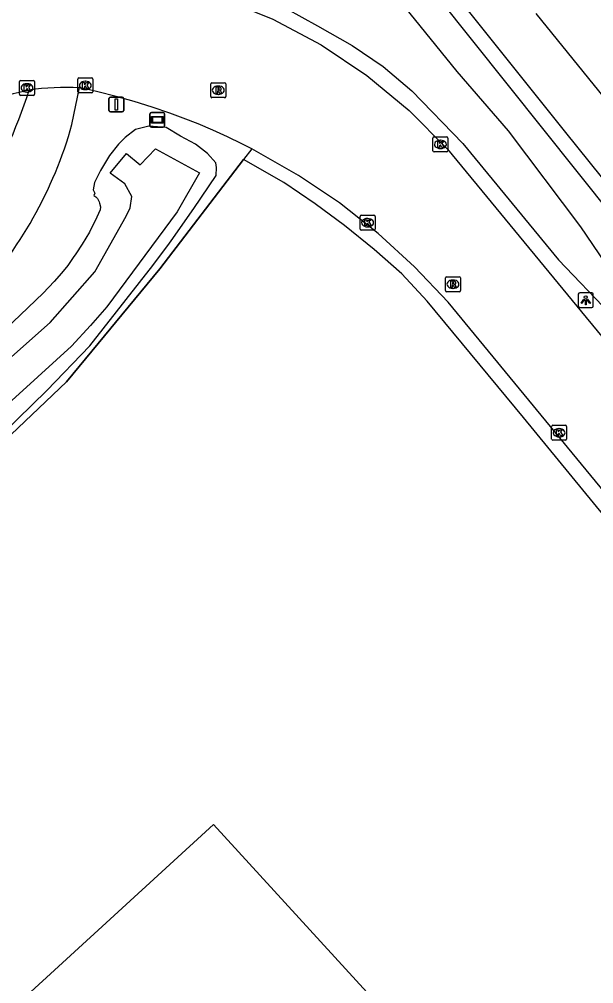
# Model space of a CAD drawing. Extents: x 156141 to 158132, y 385651 to 388399.
# Drawn here: x 156837.9 to 156876.5, y 388098.6 to 388163.4 of the extents above; entities that cross this region are included whole.
import ezdxf

# ---------------------------------------------------------------- set-up
doc = ezdxf.new("R2010")
doc.units = 0
for name, color, linetype in [('IMGEO_Berm_groen', 7, 'Continuous'), ('IMGEO_Fietspad_gesloten', 7, 'Continuous'), ('IMGEO_Grasland_overig', 7, 'Continuous'), ('IMGEO_Hek', 7, 'Continuous'), ('IMGEO_Kolk', 7, 'Continuous'), ('IMGEO_Lichtpunt', 7, 'Continuous'), ('IMGEO_Muur', 7, 'Continuous'), ('IMGEO_Pand_vergunning_verleend', 7, 'Continuous'), ('IMGEO_Rijbaan_lokaal_gesloten', 7, 'Continuous'), ('IMGEO_Rioolput', 7, 'Continuous'), ('IMGEO_Verkeersbordpaal', 7, 'Continuous'), ('IMGEO_Verklikker', 7, 'Continuous'), ('IMGEO_Waterloop', 7, 'Continuous')]:
    doc.layers.add(name, color=color, linetype=linetype)

msp = doc.modelspace()

# ---------------------------------------------------------------- linework, layer by layer
at = {"layer": 'IMGEO_Berm_groen'}
for points in [[(156849.108, 388167.321), (156855.861, 388164.088), (156857.972, 388162.941), (156860.292, 388161.62), (156862.365, 388160.198), (156864.297, 388158.576), (156867.719, 388155.024), (156874.149, 388147.217), (156877.627, 388143.591), (156909.66, 388104.742), (156909.157, 388104.32), (156909.257, 388104.2)], [(156836.84, 388135.569), (156839.778, 388138.442), (156842.685, 388141.457), (156846.916, 388146.843), (156848.017, 388148.343), (156848.135, 388148.507), (156849.667, 388150.676), (156851.155, 388152.875), (156851.178, 388153.418), (156851.131, 388153.736), (156850.576, 388154.356), (156849.781, 388154.995), (156848.769, 388155.518), (156847.791, 388156.098), (156846.635, 388156.185), (156845.742, 388155.981), (156845.056, 388155.423), (156844.608, 388154.979), (156844.003, 388154.217), (156843.397, 388153.224), (156842.997, 388152.411), (156842.889, 388151.916), (156843.016, 388151.689), (156842.952, 388151.549), (156843.069, 388151.455), (156843.192, 388151.331), (156843.296, 388151.109), (156843.328, 388151.017), (156843.38, 388150.782), (156843.379, 388150.587), (156843.156, 388150.092), (156842.657, 388149.089), (156842.159, 388148.268), (156841.74, 388147.632), (156841.557, 388147.383), (156841.19, 388146.836), (156840.771, 388146.329), (156840.287, 388145.769), (156839.534, 388144.974), (156831.91, 388137.714)], [(156853.546, 388154.675), (156852.993, 388153.952)], [(156852.993, 388153.952), (156847.385, 388146.612), (156841.097, 388139.037), (156803.826, 388103.584)], [(156902.797, 388099.145), (156900.528, 388101.76), (156895.759, 388107.57), (156890.943, 388113.435), (156881.319, 388125.025), (156878.144, 388128.906), (156871.807, 388136.64), (156865.341, 388144.452), (156863.635, 388146.284), (156861.765, 388147.921), (156859.773, 388149.528), (156857.807, 388150.983), (156855.705, 388152.406), (156852.993, 388153.952)]]:
    msp.add_lwpolyline(points, dxfattribs=at)
at = {"layer": 'IMGEO_Fietspad_gesloten'}
msp.add_lwpolyline([(156841.475, 388156.312), (156841.97, 388158.779)], dxfattribs=at)
for centre, radius, start, end in [((156805.875, 388169.026), 34.34, 314.59267, 342.35135), ((156814.02, 388164.018), 28.516, 316.93193, 344.32252)]:
    msp.add_arc(centre, radius, start, end, dxfattribs=at)
at = {"layer": 'IMGEO_Grasland_overig'}
msp.add_lwpolyline([(156872.623, 388163.768), (156903.223, 388126.013), (156905.134, 388122.763), (156907.355, 388120.253), (156909.534, 388118.628), (156911.364, 388116.632), (156913.094, 388113.834), (156912.841, 388111.384), (156911.386, 388110.061), (156908.976, 388110.131), (156906.649, 388111.098), (156903.434, 388115.42), (156896.709, 388123.236), (156879.009, 388144.491), (156875.657, 388149.436), (156870.799, 388155.872), (156867.342, 388159.865), (156862.767, 388165.559)], dxfattribs=at)
at = {"layer": 'IMGEO_Hek'}
for points in [[(156847.385, 388146.612), (156852.993, 388153.952)], [(156803.806, 388103.565), (156803.826, 388103.584), (156841.097, 388139.037), (156847.385, 388146.612)]]:
    msp.add_lwpolyline(points, dxfattribs=at)
at = {"layer": 'IMGEO_Kolk'}
for p, q in [((156837.953, 388158.337), (156837.953, 388159.189)), ((156838.028, 388159.263), (156838.88, 388159.263)), ((156838.441, 388159.043), (156838.466, 388159.043)), ((156838.954, 388159.189), (156838.954, 388158.337)), ((156841.872, 388158.502), (156841.872, 388159.354)), ((156841.947, 388159.428), (156842.799, 388159.428)), ((156842.36, 388159.208), (156842.385, 388159.208)), ((156842.873, 388159.354), (156842.873, 388158.502)), ((156838.464, 388158.483), (156838.439, 388158.483)), ((156842.799, 388158.428), (156841.947, 388158.428)), ((156842.383, 388158.648), (156842.358, 388158.648)), ((156838.88, 388158.263), (156838.028, 388158.263)), ((156865.722, 388154.546), (156865.722, 388155.398)), ((156865.797, 388155.472), (156866.649, 388155.472)), ((156866.21, 388155.252), (156866.235, 388155.252)), ((156866.723, 388155.398), (156866.723, 388154.546)), ((156866.649, 388154.472), (156865.797, 388154.472)), ((156866.233, 388154.692), (156866.208, 388154.692)), ((156860.831, 388149.289), (156860.831, 388150.141)), ((156860.906, 388150.215), (156861.758, 388150.215)), ((156861.319, 388149.995), (156861.344, 388149.995)), ((156861.832, 388150.141), (156861.832, 388149.289)), ((156861.342, 388149.435), (156861.317, 388149.435)), ((156861.758, 388149.215), (156860.906, 388149.215)), ((156873.693, 388135.188), (156873.693, 388136.04)), ((156873.768, 388136.114), (156874.62, 388136.114)), ((156874.181, 388135.894), (156874.206, 388135.894)), ((156874.694, 388136.04), (156874.694, 388135.188)), ((156874.62, 388135.114), (156873.768, 388135.114)), ((156874.204, 388135.334), (156874.179, 388135.334))]:
    msp.add_line(p, q, dxfattribs=at)
for points in [[(156837.953, 388158.337), (156837.953, 388159.189)], [(156838.028, 388159.263), (156838.88, 388159.263)], [(156838.274, 388158.963), (156838.397, 388158.963), (156838.397, 388158.812), (156838.527, 388158.963), (156838.691, 388158.963), (156838.545, 388158.812), (156838.698, 388158.563), (156838.546, 388158.563), (156838.461, 388158.727), (156838.397, 388158.66), (156838.397, 388158.563), (156838.274, 388158.563), (156838.274, 388158.963)], [(156838.954, 388159.189), (156838.954, 388158.337)], [(156841.872, 388158.502), (156841.872, 388159.354)], [(156841.947, 388159.428), (156842.799, 388159.428)], [(156842.193, 388159.128), (156842.316, 388159.128), (156842.316, 388158.977), (156842.446, 388159.128), (156842.61, 388159.128), (156842.464, 388158.977), (156842.617, 388158.728), (156842.465, 388158.728), (156842.38, 388158.892), (156842.316, 388158.825), (156842.316, 388158.728), (156842.193, 388158.728), (156842.193, 388159.128)], [(156842.873, 388159.354), (156842.873, 388158.502)], [(156842.799, 388158.428), (156841.947, 388158.428)], [(156838.88, 388158.263), (156838.028, 388158.263)], [(156865.722, 388154.546), (156865.722, 388155.398)], [(156865.797, 388155.472), (156866.649, 388155.472)], [(156866.043, 388155.172), (156866.166, 388155.172), (156866.166, 388155.021), (156866.296, 388155.172), (156866.46, 388155.172), (156866.314, 388155.021), (156866.467, 388154.772), (156866.315, 388154.772), (156866.23, 388154.936), (156866.166, 388154.869), (156866.166, 388154.772), (156866.043, 388154.772), (156866.043, 388155.172)], [(156866.723, 388155.398), (156866.723, 388154.546)], [(156866.649, 388154.472), (156865.797, 388154.472)], [(156860.831, 388149.289), (156860.831, 388150.141)], [(156860.906, 388150.215), (156861.758, 388150.215)], [(156861.152, 388149.915), (156861.275, 388149.915), (156861.275, 388149.764), (156861.405, 388149.915), (156861.569, 388149.915), (156861.423, 388149.764), (156861.576, 388149.515), (156861.424, 388149.515), (156861.339, 388149.679), (156861.275, 388149.612), (156861.275, 388149.515), (156861.152, 388149.515), (156861.152, 388149.915)], [(156861.832, 388150.141), (156861.832, 388149.289)], [(156861.758, 388149.215), (156860.906, 388149.215)], [(156873.693, 388135.188), (156873.693, 388136.04)], [(156873.768, 388136.114), (156874.62, 388136.114)], [(156874.014, 388135.814), (156874.137, 388135.814), (156874.137, 388135.663), (156874.267, 388135.814), (156874.431, 388135.814), (156874.285, 388135.663), (156874.438, 388135.414), (156874.286, 388135.414), (156874.201, 388135.578), (156874.137, 388135.511), (156874.137, 388135.414), (156874.014, 388135.414), (156874.014, 388135.814)], [(156874.694, 388136.04), (156874.694, 388135.188)], [(156874.62, 388135.114), (156873.768, 388135.114)]]:
    msp.add_lwpolyline(points, dxfattribs=at)
for centre, start, end in [((156838.03, 388159.187), 91.55205, 178.44795), ((156838.03, 388159.187), 91.55205, 178.44795), ((156838.878, 388159.187), 1.55205, 88.44795), ((156838.878, 388159.187), 1.55205, 88.44795), ((156841.949, 388159.352), 91.55205, 178.44795), ((156841.949, 388159.352), 91.55205, 178.44795), ((156842.797, 388159.352), 1.55205, 88.44795), ((156842.797, 388159.352), 1.55205, 88.44795), ((156838.03, 388158.339), 181.55205, 268.44795), ((156838.03, 388158.339), 181.55205, 268.44795), ((156838.878, 388158.339), 271.55205, 358.44795), ((156838.878, 388158.339), 271.55205, 358.44795), ((156841.949, 388158.504), 181.55205, 268.44795), ((156841.949, 388158.504), 181.55205, 268.44795), ((156842.797, 388158.504), 271.55205, 358.44795), ((156842.797, 388158.504), 271.55205, 358.44795), ((156865.799, 388155.396), 91.55205, 178.44795), ((156865.799, 388155.396), 91.55205, 178.44795), ((156866.647, 388155.396), 1.55205, 88.44795), ((156866.647, 388155.396), 1.55205, 88.44795), ((156865.799, 388154.548), 181.55205, 268.44795), ((156865.799, 388154.548), 181.55205, 268.44795), ((156866.647, 388154.548), 271.55205, 358.44795), ((156866.647, 388154.548), 271.55205, 358.44795), ((156860.908, 388150.139), 91.55205, 178.44795), ((156860.908, 388150.139), 91.55205, 178.44795), ((156861.756, 388150.139), 1.55205, 88.44795), ((156861.756, 388150.139), 1.55205, 88.44795), ((156860.908, 388149.291), 181.55205, 268.44795), ((156860.908, 388149.291), 181.55205, 268.44795), ((156861.756, 388149.291), 271.55205, 358.44795), ((156861.756, 388149.291), 271.55205, 358.44795), ((156873.77, 388136.038), 91.55205, 178.44795), ((156873.77, 388136.038), 91.55205, 178.44795), ((156874.618, 388136.038), 1.55205, 88.44795), ((156874.618, 388136.038), 1.55205, 88.44795), ((156873.77, 388135.19), 181.55205, 268.44795), ((156873.77, 388135.19), 181.55205, 268.44795), ((156874.618, 388135.19), 271.55205, 358.44795), ((156874.618, 388135.19), 271.55205, 358.44795)]:
    msp.add_arc(centre, 0.0765, start, end, dxfattribs=at)
for centre, major_axis, ratio, start_param, end_param in [((156838.44, 388158.763), (-0.387, 0.002), 0.722429, 4.712389, 7.853982), ((156838.465, 388158.763), (-0.39, 0.002), 0.717154, 1.570796, 4.712389), ((156842.359, 388158.928), (-0.387, 0.002), 0.722429, 4.712389, 7.853982), ((156842.384, 388158.928), (-0.39, 0.002), 0.717154, 1.570796, 4.712389), ((156866.209, 388154.972), (-0.387, 0.002), 0.722429, 4.712389, 7.853982), ((156866.234, 388154.972), (-0.39, 0.002), 0.717154, 1.570796, 4.712389), ((156861.318, 388149.715), (-0.387, 0.002), 0.722429, 4.712389, 7.853982), ((156861.343, 388149.715), (-0.39, 0.002), 0.717154, 1.570796, 4.712389), ((156874.18, 388135.614), (-0.387, 0.002), 0.722429, 4.712389, 7.853982), ((156874.205, 388135.614), (-0.39, 0.002), 0.717154, 1.570796, 4.712389)]:
    msp.add_ellipse(centre, major_axis=major_axis, ratio=ratio, start_param=start_param, end_param=end_param, dxfattribs=at)
at = {"layer": 'IMGEO_Lichtpunt'}
for p, q in [((156875.48, 388144.917), (156875.48, 388144.11)), ((156875.48, 388144.917), (156875.48, 388144.11)), ((156876.382, 388145.012), (156875.574, 388145.012)), ((156876.382, 388145.012), (156875.574, 388145.012)), ((156876.476, 388144.11), (156876.476, 388144.917)), ((156876.476, 388144.11), (156876.476, 388144.917)), ((156875.574, 388144.016), (156876.382, 388144.016)), ((156875.574, 388144.016), (156876.382, 388144.016))]:
    msp.add_line(p, q, dxfattribs=at)
for points in [[(156875.854, 388144.581), (156875.893, 388144.553), (156875.705, 388144.291), (156875.667, 388144.318), (156875.854, 388144.581)], [(156875.956, 388144.533), (156876.003, 388144.533), (156876.003, 388144.211), (156875.956, 388144.211), (156875.956, 388144.533)], [(156876.066, 388144.553), (156876.104, 388144.58), (156876.291, 388144.318), (156876.252, 388144.29), (156876.066, 388144.553)]]:
    msp.add_lwpolyline(points, dxfattribs=at)
msp.add_circle((156875.979, 388144.715), 0.0994, dxfattribs=at)
for centre, start, end in [((156875.574, 388144.917), 90, 180), ((156875.574, 388144.917), 90, 180), ((156876.382, 388144.917), 0, 90), ((156876.382, 388144.917), 0, 90), ((156875.574, 388144.11), 180, 270), ((156875.574, 388144.11), 180, 270), ((156876.382, 388144.11), 270, 0), ((156876.382, 388144.11), 270, 360)]:
    msp.add_arc(centre, 0.0946, start, end, dxfattribs=at)
at = {"layer": 'IMGEO_Muur'}
msp.add_lwpolyline([(156845.025, 388152.334), (156844.05, 388153.028), (156845.141, 388154.357), (156846.058, 388153.589)], dxfattribs=at)
at = {"layer": 'IMGEO_Pand_vergunning_verleend'}
msp.add_lwpolyline([(156805.334, 388067.542), (156850.977, 388109.309), (157017.524, 387927.304), (156971.88, 387885.537), (156805.334, 388067.542)], dxfattribs=at)
at = {"layer": 'IMGEO_Rijbaan_lokaal_gesloten'}
for points in [[(156848.573, 388165.653), (156850.645, 388165.088), (156851.575, 388164.774), (156854.958, 388163.381), (156858.211, 388161.647), (156861.282, 388159.593), (156864.128, 388157.25), (156866.708, 388154.656), (156908.685, 388103.725)], [(156838.599, 388158.615), (156837.936, 388158.461)], [(156853.546, 388154.675), (156852.882, 388155.014), (156851.912, 388155.48), (156850.931, 388155.924), (156849.94, 388156.343), (156848.94, 388156.739), (156848.055, 388157.062), (156846.859, 388157.474), (156845.651, 388157.853), (156844.433, 388158.197), (156843.205, 388158.505), (156841.97, 388158.779)], [(156903.51, 388099.732), (156866.751, 388144.368), (156864.486, 388146.76), (156862.043, 388148.989), (156859.44, 388151.037), (156856.698, 388152.887), (156853.546, 388154.675)]]:
    msp.add_lwpolyline(points, dxfattribs=at)
for centre, radius, start, end in [((156840.984, 388144.194), 14.589, 102.05905, 154.47169), ((156841.136, 388141.196), 17.602, 87.28402, 98.2865)]:
    msp.add_arc(centre, radius, start, end, dxfattribs=at)
at = {"layer": 'IMGEO_Rioolput'}
for p, q in [((156850.8, 388158.182), (156850.8, 388159.034)), ((156850.875, 388159.108), (156851.727, 388159.108)), ((156851.801, 388159.034), (156851.801, 388158.182)), ((156851.311, 388158.328), (156851.286, 388158.328)), ((156851.288, 388158.888), (156851.313, 388158.888)), ((156851.727, 388158.108), (156850.875, 388158.108)), ((156866.563, 388145.156), (156866.563, 388146.008)), ((156866.638, 388146.082), (156867.49, 388146.082)), ((156867.564, 388146.008), (156867.564, 388145.156)), ((156867.051, 388145.862), (156867.076, 388145.862)), ((156867.49, 388145.082), (156866.638, 388145.082)), ((156867.074, 388145.302), (156867.049, 388145.302))]:
    msp.add_line(p, q, dxfattribs=at)
for points in [[(156850.8, 388158.182), (156850.8, 388159.034)], [(156850.875, 388159.108), (156851.727, 388159.108)], [(156851.801, 388159.034), (156851.801, 388158.182)], [(156851.389, 388158.806), (156851.137, 388158.808), (156851.137, 388158.408)], [(156851.137, 388158.408), (156851.261, 388158.408), (156851.261, 388158.57), (156851.272, 388158.57)], [(156851.315, 388158.727), (156851.261, 388158.727), (156851.261, 388158.646)], [(156851.261, 388158.646), (156851.313, 388158.646)], [(156851.319, 388158.541), (156851.39, 388158.408), (156851.53, 388158.408), (156851.465, 388158.534)], [(156851.727, 388158.108), (156850.875, 388158.108)], [(156866.563, 388145.156), (156866.563, 388146.008)], [(156866.638, 388146.082), (156867.49, 388146.082)], [(156867.564, 388146.008), (156867.564, 388145.156)], [(156867.152, 388145.78), (156866.9, 388145.782), (156866.9, 388145.382)], [(156866.9, 388145.382), (156867.024, 388145.382), (156867.024, 388145.544), (156867.035, 388145.544)], [(156867.078, 388145.701), (156867.024, 388145.701), (156867.024, 388145.62)], [(156867.024, 388145.62), (156867.076, 388145.62)], [(156867.082, 388145.515), (156867.153, 388145.382), (156867.293, 388145.382), (156867.228, 388145.508)], [(156867.49, 388145.082), (156866.638, 388145.082)]]:
    msp.add_lwpolyline(points, dxfattribs=at)
for centre, radius, start, end in [((156850.877, 388159.032), 0.0765, 91.55205, 178.44795), ((156850.877, 388159.032), 0.0765, 91.55205, 178.44795), ((156851.725, 388159.032), 0.0765, 1.55205, 88.44795), ((156851.725, 388159.032), 0.0765, 1.55205, 88.44795), ((156851.271, 388158.517), 0.0533, 26.02933, 88.69889), ((156851.297, 388158.835), 0.19, 274.7715, 282.96867), ((156851.321, 388158.631), 0.0964, 77.00612, 93.18647), ((156851.335, 388158.688), 0.0378, 276.66336, 79.67722), ((156851.388, 388158.696), 0.109, 350.36119, 89.41601), ((156851.386, 388158.696), 0.112, 277.58423, 350.98172), ((156851.37, 388158.481), 0.108, 29.51342, 73.79051), ((156850.877, 388158.184), 0.0765, 181.55205, 268.44795), ((156850.877, 388158.184), 0.0765, 181.55205, 268.44795), ((156851.725, 388158.184), 0.0765, 271.55205, 358.44795), ((156851.725, 388158.184), 0.0765, 271.55205, 358.44795), ((156866.64, 388146.006), 0.0765, 91.55205, 178.44795), ((156866.64, 388146.006), 0.0765, 91.55205, 178.44795), ((156867.488, 388146.006), 0.0765, 1.55205, 88.44795), ((156867.488, 388146.006), 0.0765, 1.55205, 88.44795), ((156867.034, 388145.491), 0.0533, 26.02933, 88.69889), ((156867.06, 388145.809), 0.19, 274.7715, 282.96867), ((156867.084, 388145.605), 0.0964, 77.00612, 93.18647), ((156867.098, 388145.662), 0.0378, 276.66336, 79.67722), ((156867.151, 388145.67), 0.109, 350.36119, 89.41601), ((156867.149, 388145.67), 0.112, 277.58423, 350.98172), ((156867.133, 388145.455), 0.108, 29.51342, 73.79051), ((156866.64, 388145.158), 0.0765, 181.55205, 268.44795), ((156866.64, 388145.158), 0.0765, 181.55205, 268.44795), ((156867.488, 388145.158), 0.0765, 271.55205, 358.44795), ((156867.488, 388145.158), 0.0765, 271.55205, 358.44795)]:
    msp.add_arc(centre, radius, start, end, dxfattribs=at)
for centre, major_axis, ratio, start_param, end_param in [((156851.287, 388158.608), (-0.387, 0.002), 0.722429, 4.712389, 7.853982), ((156851.312, 388158.608), (-0.39, 0.002), 0.717154, 1.570796, 4.712389), ((156867.05, 388145.582), (-0.387, 0.002), 0.722429, 4.712389, 7.853982), ((156867.075, 388145.582), (-0.39, 0.002), 0.717154, 1.570796, 4.712389)]:
    msp.add_ellipse(centre, major_axis=major_axis, ratio=ratio, start_param=start_param, end_param=end_param, dxfattribs=at)
at = {"layer": 'IMGEO_Verkeersbordpaal'}
for p, q in [((156843.961, 388157.251), (156843.961, 388158.051)), ((156843.961, 388158.051), (156843.961, 388157.251)), ((156844.061, 388158.151), (156844.851, 388158.151)), ((156844.851, 388158.151), (156844.061, 388158.151)), ((156844.951, 388158.051), (156844.951, 388157.251)), ((156844.951, 388157.251), (156844.951, 388158.051)), ((156844.851, 388157.151), (156844.061, 388157.151)), ((156844.061, 388157.151), (156844.851, 388157.151))]:
    msp.add_line(p, q, dxfattribs=at)
msp.add_lwpolyline([(156844.381, 388158.026), (156844.531, 388158.026), (156844.531, 388157.276), (156844.381, 388157.276), (156844.381, 388158.026)], dxfattribs=at)
for centre, start, end in [((156844.061, 388158.051), 90, 180), ((156844.061, 388158.051), 90, 180), ((156844.851, 388158.051), 0, 90), ((156844.851, 388158.051), 360, 90), ((156844.061, 388157.251), 180, 270), ((156844.061, 388157.251), 180, 270), ((156844.851, 388157.251), 270, 0), ((156844.851, 388157.251), 270, 0)]:
    msp.add_arc(centre, 0.1, start, end, dxfattribs=at)
at = {"layer": 'IMGEO_Verklikker'}
for p, q in [((156846.709, 388156.222), (156846.709, 388157.022)), ((156846.709, 388157.022), (156846.709, 388156.222)), ((156846.809, 388157.122), (156847.599, 388157.122)), ((156847.599, 388157.122), (156846.809, 388157.122)), ((156847.699, 388157.022), (156847.699, 388156.222)), ((156847.699, 388156.222), (156847.699, 388157.022)), ((156847.599, 388156.122), (156846.809, 388156.122)), ((156846.809, 388156.122), (156847.599, 388156.122))]:
    msp.add_line(p, q, dxfattribs=at)
for points in [[(156846.81, 388156.854), (156847.598, 388156.854), (156847.598, 388156.39), (156846.81, 388156.39), (156846.81, 388156.854)], [(156846.875, 388156.789), (156846.875, 388156.455), (156847.533, 388156.455), (156847.533, 388156.789), (156846.875, 388156.789)]]:
    msp.add_lwpolyline(points, dxfattribs=at)
for centre, start, end in [((156846.809, 388157.022), 90, 180), ((156846.809, 388157.022), 90, 180), ((156847.599, 388157.022), 0, 90), ((156847.599, 388157.022), 360, 90), ((156846.809, 388156.222), 180, 270), ((156846.809, 388156.222), 180, 270), ((156847.599, 388156.222), 270, 0), ((156847.599, 388156.222), 270, 0)]:
    msp.add_arc(centre, 0.1, start, end, dxfattribs=at)
at = {"layer": 'IMGEO_Waterloop'}
for points in [[(156855.075, 388180.215), (156874.626, 388155.759), (156894.619, 388130.928), (156904.265, 388119), (156907.94, 388114.524), (156908.777, 388113.342), (156908.912, 388112.73), (156908.912, 388112.052), (156908.502, 388111.454), (156907.582, 388111.407), (156907.209, 388112.081), (156906.968, 388113.419), (156906.017, 388114.84), (156854.283, 388179.605)], [(156803.507, 388107.014), (156802.837, 388107.73), (156807.019, 388111.67), (156817.997, 388122.415), (156827.149, 388131.202), (156834.781, 388138.379), (156840.018, 388143.02), (156843.016, 388146.423), (156845.123, 388150.156), (156845.38, 388150.715), (156845.496, 388151.475), (156845.025, 388152.334), (156844.05, 388153.028), (156845.141, 388154.357), (156846.058, 388153.589), (156847.091, 388154.662), (156850.047, 388153.06), (156848.538, 388150.442), (156843.816, 388144.071), (156842.718, 388142.802), (156841.437, 388141.428), (156838.167, 388138.449), (156803.507, 388107.014)]]:
    msp.add_lwpolyline(points, dxfattribs=at)

doc.saveas('drawing.dxf')
